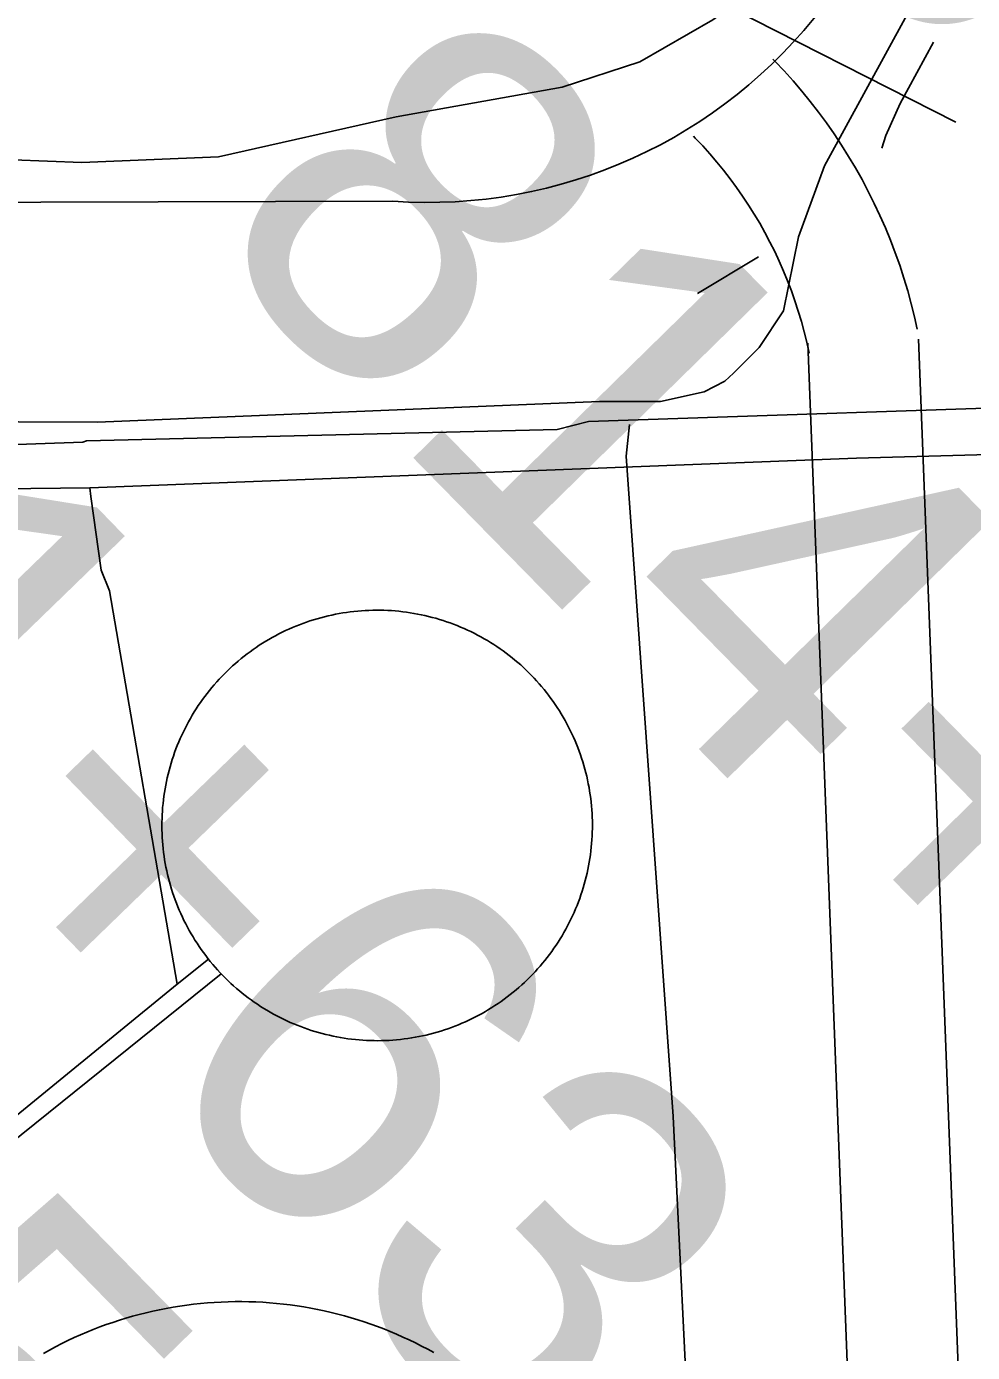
# Model space of a CAD drawing. Extents: x 3651524 to 3689615, y 505651 to 531377.
# Drawn here: x 3669639.9 to 3669896.4, y 512361.5 to 512721.1 of the extents above; entities that cross this region are included whole.
import ezdxf

# ---------------------------------------------------------------- set-up
doc = ezdxf.new("R2010")
doc.units = 0
for name, color, linetype in [('V-DOMW-TANK', 7, 'Continuous'), ('V-LEVE-TOET', 7, 'Continuous'), ('V-ROAD-CNTR', 7, 'Continuous'), ('V-SITE-OTLN', 7, 'Continuous'), ('V-SURV-IDEN', 7, 'Continuous'), ('V-TOPO-SHOR', 7, 'Continuous'), ('V-UTIL-LINE', 7, 'Continuous')]:
    doc.layers.add(name, color=color, linetype=linetype)

msp = doc.modelspace()

# ---------------------------------------------------------------- linework, layer by layer
at = {"layer": 'V-DOMW-TANK'}
for points in [[(3669695.02, 512547.009), (3669695.77, 512547.702), (3669696.53, 512548.378), (3669697.302, 512549.043), (3669698.086, 512549.694), (3669698.883, 512550.329), (3669699.688, 512550.954), (3669700.505, 512551.562), (3669701.332, 512552.156), (3669702.168, 512552.736), (3669703.018, 512553.301), (3669703.876, 512553.852), (3669704.742, 512554.388), (3669705.619, 512554.907), (3669706.504, 512555.412), (3669707.399, 512555.9), (3669708.3, 512556.373), (3669709.211, 512556.834), (3669710.129, 512557.274), (3669711.054, 512557.698), (3669711.988, 512558.108), (3669712.928, 512558.503), (3669713.874, 512558.878), (3669714.827, 512559.238), (3669715.787, 512559.58), (3669716.75, 512559.908), (3669717.723, 512560.217), (3669718.697, 512560.51), (3669719.678, 512560.784), (3669720.665, 512561.044), (3669721.655, 512561.284), (3669722.648, 512561.509), (3669723.645, 512561.714), (3669724.647, 512561.905), (3669725.652, 512562.075), (3669726.658, 512562.228), (3669727.668, 512562.365), (3669728.681, 512562.484), (3669729.695, 512562.585), (3669730.709, 512562.669), (3669731.727, 512562.734), (3669732.745, 512562.781), (3669733.762, 512562.812), (3669734.78, 512562.824), (3669735.8, 512562.818), (3669736.818, 512562.798), (3669737.836, 512562.755), (3669738.854, 512562.695), (3669739.87, 512562.619), (3669740.883, 512562.525), (3669741.897, 512562.413), (3669742.907, 512562.283), (3669743.916, 512562.136), (3669744.922, 512561.97), (3669745.923, 512561.788), (3669746.923, 512561.589), (3669747.918, 512561.372), (3669748.909, 512561.137), (3669749.897, 512560.885), (3669750.88, 512560.616), (3669751.857, 512560.33), (3669752.829, 512560.027), (3669753.798, 512559.707), (3669754.759, 512559.369), (3669755.715, 512559.017), (3669756.663, 512558.646), (3669757.607, 512558.259), (3669758.541, 512557.856), (3669759.471, 512557.436), (3669760.391, 512557.002), (3669761.302, 512556.549), (3669762.209, 512556.082), (3669763.106, 512555.599), (3669763.995, 512555.099), (3669764.874, 512554.585), (3669765.748, 512554.057), (3669766.606, 512553.512), (3669767.458, 512552.953), (3669768.3, 512552.377), (3669769.131, 512551.79), (3669769.953, 512551.185), (3669770.762, 512550.567), (3669771.56, 512549.936), (3669772.349, 512549.291), (3669773.127, 512548.629), (3669773.891, 512547.96), (3669774.645, 512547.274), (3669775.386, 512546.575), (3669776.115, 512545.863), (3669776.832, 512545.138), (3669777.536, 512544.402), (3669778.227, 512543.653), (3669778.904, 512542.891), (3669779.568, 512542.119), (3669780.219, 512541.334), (3669780.856, 512540.54), (3669781.479, 512539.733), (3669782.087, 512538.916), (3669782.683, 512538.088), (3669783.263, 512537.251), (3669783.828, 512536.403)], [(3669699.995, 512457.711), (3669699.184, 512458.329), (3669698.385, 512458.962), (3669697.597, 512459.605), (3669696.821, 512460.264), (3669696.055, 512460.936), (3669695.301, 512461.622), (3669694.56, 512462.323), (3669693.831, 512463.033), (3669693.114, 512463.758), (3669692.411, 512464.494), (3669691.719, 512465.243), (3669691.041, 512466.005), (3669690.378, 512466.777), (3669689.726, 512467.561), (3669689.089, 512468.356), (3669688.467, 512469.163), (3669687.859, 512469.98), (3669687.265, 512470.808), (3669686.685, 512471.645), (3669686.12, 512472.493), (3669685.569, 512473.349), (3669685.034, 512474.217), (3669684.514, 512475.092), (3669684.01, 512475.979), (3669683.521, 512476.872), (3669683.048, 512477.775), (3669682.589, 512478.684), (3669682.147, 512479.602), (3669681.723, 512480.527), (3669681.313, 512481.461), (3669680.92, 512482.401), (3669680.543, 512483.347), (3669680.183, 512484.302), (3669679.841, 512485.26), (3669679.513, 512486.225), (3669679.204, 512487.196), (3669678.911, 512488.173), (3669678.636, 512489.153), (3669678.378, 512490.139), (3669678.137, 512491.128), (3669677.913, 512492.123), (3669677.707, 512493.12), (3669677.518, 512494.122), (3669677.346, 512495.125), (3669677.193, 512496.133), (3669677.055, 512497.143), (3669676.937, 512498.154), (3669676.836, 512499.168), (3669676.752, 512500.184), (3669676.687, 512501.2), (3669676.64, 512502.218), (3669676.609, 512503.236), (3669676.597, 512504.255), (3669676.603, 512505.273), (3669676.625, 512506.293), (3669676.666, 512507.311), (3669676.726, 512508.327), (3669676.803, 512509.343), (3669676.898, 512510.358), (3669677.008, 512511.37), (3669677.139, 512512.382), (3669677.285, 512513.39), (3669677.451, 512514.395), (3669677.633, 512515.397), (3669677.834, 512516.394), (3669678.051, 512517.391), (3669678.284, 512518.383), (3669678.536, 512519.37), (3669678.806, 512520.353), (3669679.091, 512521.332), (3669679.394, 512522.304), (3669679.716, 512523.271), (3669680.052, 512524.232), (3669680.406, 512525.188), (3669680.777, 512526.136), (3669681.164, 512527.08), (3669681.565, 512528.016), (3669681.985, 512528.944), (3669682.421, 512529.866), (3669682.872, 512530.779), (3669683.341, 512531.684), (3669683.824, 512532.581), (3669684.322, 512533.468), (3669684.836, 512534.349), (3669685.366, 512535.219), (3669685.911, 512536.079), (3669686.47, 512536.931), (3669687.043, 512537.773), (3669687.633, 512538.605), (3669688.237, 512539.426), (3669688.854, 512540.237), (3669689.485, 512541.035), (3669690.132, 512541.824), (3669690.789, 512542.6), (3669691.465, 512543.366), (3669692.151, 512544.12), (3669692.848, 512544.861), (3669693.56, 512545.588), (3669694.283, 512546.307), (3669695.02, 512547.009)], [(3669783.828, 512536.403), (3669784.377, 512535.547), (3669784.913, 512534.678), (3669785.433, 512533.804), (3669785.937, 512532.917), (3669786.427, 512532.024), (3669786.9, 512531.121), (3669787.357, 512530.212), (3669787.799, 512529.294), (3669788.225, 512528.369), (3669788.635, 512527.435), (3669789.028, 512526.495), (3669789.403, 512525.549), (3669789.763, 512524.594), (3669790.107, 512523.636), (3669790.433, 512522.671), (3669790.742, 512521.7), (3669791.033, 512520.723), (3669791.311, 512519.742), (3669791.569, 512518.757), (3669791.809, 512517.768), (3669792.034, 512516.773), (3669792.241, 512515.775), (3669792.429, 512514.774), (3669792.601, 512513.773), (3669792.755, 512512.763), (3669792.89, 512511.753), (3669793.009, 512510.741), (3669793.111, 512509.728), (3669793.193, 512508.712), (3669793.259, 512507.696), (3669793.308, 512506.678), (3669793.337, 512505.658), (3669793.349, 512504.64), (3669793.343, 512503.623), (3669793.32, 512502.603), (3669793.279, 512501.585), (3669793.22, 512500.569), (3669793.144, 512499.553), (3669793.05, 512498.537), (3669792.937, 512497.526), (3669792.808, 512496.514), (3669792.661, 512495.506), (3669792.497, 512494.501), (3669792.313, 512493.499), (3669792.114, 512492.5), (3669791.897, 512491.505), (3669791.659, 512490.513), (3669791.41, 512489.528), (3669791.141, 512488.541), (3669790.855, 512487.564), (3669790.551, 512486.591), (3669790.232, 512485.625), (3669789.894, 512484.664), (3669789.542, 512483.708), (3669789.171, 512482.76), (3669788.784, 512481.816), (3669788.383, 512480.878), (3669787.961, 512479.952), (3669787.527, 512479.028), (3669787.074, 512478.117)], [(3669787.074, 512478.117), (3669786.607, 512477.21), (3669786.124, 512476.315), (3669785.624, 512475.428), (3669785.11, 512474.547), (3669784.582, 512473.677), (3669784.037, 512472.817), (3669783.478, 512471.965), (3669782.902, 512471.123), (3669782.314, 512470.291), (3669781.71, 512469.47), (3669781.092, 512468.659), (3669780.461, 512467.86), (3669779.816, 512467.07), (3669779.156, 512466.298), (3669778.485, 512465.53), (3669777.799, 512464.774), (3669777.098, 512464.035), (3669776.387, 512463.306), (3669775.662, 512462.589), (3669774.925, 512461.886), (3669774.178, 512461.194), (3669773.416, 512460.518), (3669772.644, 512459.853), (3669771.861, 512459.204), (3669771.065, 512458.567), (3669770.258, 512457.942), (3669769.441, 512457.334), (3669768.613, 512456.74), (3669767.776, 512456.16), (3669766.928, 512455.595), (3669766.072, 512455.044), (3669765.203, 512454.51), (3669764.327, 512453.989), (3669763.442, 512453.486), (3669762.549, 512452.998), (3669761.646, 512452.523), (3669760.739, 512452.064), (3669759.817, 512451.622), (3669758.891, 512451.198), (3669757.96, 512450.788), (3669757.02, 512450.395), (3669756.073, 512450.018), (3669755.119, 512449.658), (3669754.161, 512449.316), (3669753.196, 512448.988), (3669752.225, 512448.679), (3669751.248, 512448.386), (3669750.267, 512448.112), (3669749.282, 512447.854), (3669748.293, 512447.612), (3669747.298, 512447.389), (3669746.3, 512447.18), (3669745.299, 512446.991), (3669744.295, 512446.821), (3669743.288, 512446.668), (3669742.276, 512446.531), (3669741.266, 512446.412), (3669740.253, 512446.311), (3669739.235, 512446.225), (3669738.221, 512446.162), (3669737.203, 512446.115), (3669736.183, 512446.084), (3669735.165, 512446.072), (3669734.145, 512446.08), (3669733.128, 512446.1), (3669732.108, 512446.141), (3669731.092, 512446.201), (3669730.076, 512446.277), (3669729.062, 512446.371), (3669728.049, 512446.483), (3669727.041, 512446.612), (3669726.031, 512446.76), (3669725.026, 512446.926), (3669724.022, 512447.108), (3669723.025, 512447.307), (3669722.032, 512447.524), (3669721.036, 512447.759), (3669720.049, 512448.011), (3669719.068, 512448.28), (3669718.089, 512448.566), (3669717.116, 512448.869), (3669716.15, 512449.189), (3669715.187, 512449.527), (3669714.233, 512449.881), (3669713.282, 512450.25), (3669712.34, 512450.637), (3669711.404, 512451.04), (3669710.477, 512451.46), (3669709.555, 512451.896), (3669708.642, 512452.347), (3669707.736, 512452.814), (3669706.839, 512453.297), (3669705.951, 512453.797), (3669705.072, 512454.311), (3669704.202, 512454.839), (3669703.339, 512455.384), (3669702.489, 512455.943), (3669701.648, 512456.519), (3669700.816, 512457.106), (3669699.995, 512457.711)], [(3669644.468, 512361.266), (3669646.108, 512362.18), (3669647.761, 512363.062), (3669649.432, 512363.918), (3669651.115, 512364.744), (3669652.815, 512365.538), (3669654.527, 512366.306), (3669656.252, 512367.041), (3669657.991, 512367.748), (3669659.742, 512368.424), (3669661.503, 512369.069), (3669663.274, 512369.683), (3669665.058, 512370.265), (3669666.852, 512370.818), (3669668.654, 512371.338), (3669670.465, 512371.828), (3669672.286, 512372.284), (3669674.112, 512372.71), (3669675.945, 512373.104), (3669677.787, 512373.464), (3669679.634, 512373.792), (3669681.487, 512374.093), (3669683.345, 512374.355), (3669685.206, 512374.588), (3669687.07, 512374.787), (3669688.94, 512374.955), (3669690.812, 512375.088), (3669692.684, 512375.19), (3669694.56, 512375.26), (3669696.436, 512375.297), (3669698.312, 512375.299), (3669700.188, 512375.27), (3669702.061, 512375.209), (3669703.935, 512375.115), (3669705.809, 512374.988), (3669707.677, 512374.826), (3669709.543, 512374.633), (3669711.404, 512374.408), (3669713.264, 512374.152), (3669715.117, 512373.861), (3669716.965, 512373.54), (3669718.808, 512373.183), (3669720.643, 512372.798), (3669722.472, 512372.379), (3669724.292, 512371.928), (3669726.107, 512371.447), (3669727.911, 512370.933), (3669729.705, 512370.388), (3669731.491, 512369.812), (3669733.267, 512369.204), (3669735.03, 512368.565), (3669736.783, 512367.898), (3669738.524, 512367.197), (3669740.253, 512366.468), (3669741.967, 512365.708), (3669743.669, 512364.918), (3669745.356, 512364.099), (3669747.029, 512363.251), (3669748.688, 512362.37), (3669750.331, 512361.467)]]:
    msp.add_lwpolyline(points, dxfattribs=at)
at = {"layer": 'V-LEVE-TOET'}
for points in [[(3669950.9, 512923.86), (3669924.685, 512870.182), (3669894.33, 512803.71), (3669881.345, 512779.412), (3669857.156, 512750.001), (3669841.414, 512733.918), (3669826.049, 512722.92), (3669806.251, 512711.523), (3669785.137, 512704.685), (3669740.152, 512696.616), (3669691.916, 512685.798)], [(3669173.639, 512590.439), (3669184.72, 512592.815), (3669213.783, 512603.454), (3669229.029, 512609.885), (3669242.838, 512617.094), (3669256.9, 512626.912), (3669278.627, 512649.534), (3669299.048, 512673.588), (3669307.377, 512680.783), (3669315.71, 512686.544), (3669325.746, 512690.613), (3669343.088, 512693.528), (3669398.007, 512692.491), (3669502.883, 512692.886), (3669573.726, 512688.5), (3669636.218, 512685.006), (3669654.873, 512684.269), (3669691.916, 512685.798)]]:
    msp.add_lwpolyline(points, dxfattribs=at)
at = {"layer": 'V-ROAD-CNTR'}
for points in [[(3669881.434, 512639.021), (3669880.688, 512642.389), (3669879.816, 512645.915), (3669878.858, 512649.421), (3669877.813, 512652.9), (3669876.686, 512656.35), (3669875.472, 512659.778), (3669874.175, 512663.172), (3669872.796, 512666.53), (3669871.336, 512669.856), (3669869.794, 512673.146), (3669868.171, 512676.398), (3669866.469, 512679.607), (3669864.69, 512682.774), (3669862.833, 512685.897), (3669860.901, 512688.971), (3669858.893, 512692.001), (3669856.811, 512694.979), (3669854.659, 512697.904), (3669852.434, 512700.777), (3669850.141, 512703.593), (3669847.779, 512706.352), (3669845.349, 512709.055), (3669842.901, 512711.646), (3669842.262, 512712.303)], [(3669852.144, 512632.535), (3669851.478, 512635.543), (3669850.782, 512638.357), (3669850.018, 512641.151), (3669849.185, 512643.926), (3669848.284, 512646.684), (3669847.318, 512649.412), (3669846.283, 512652.118), (3669845.182, 512654.802), (3669844.016, 512657.456), (3669842.786, 512660.078), (3669841.493, 512662.67), (3669840.135, 512665.231), (3669838.716, 512667.758), (3669837.235, 512670.247), (3669835.693, 512672.703), (3669834.093, 512675.117), (3669832.433, 512677.491), (3669830.715, 512679.826), (3669828.94, 512682.117), (3669827.109, 512684.365), (3669825.225, 512686.568), (3669823.289, 512688.721), (3669821.251, 512690.878), (3669820.77, 512691.371)], [(3669739.229, 512673.738), (3669389.227, 512672.72)], [(3669875.258, 512033.172), (3669874.307, 512051.96), (3669851.8, 512635.2)], [(3669904.95, 512040.001), (3669904.277, 512053.296), (3669881.778, 512636.356)]]:
    msp.add_lwpolyline(points, dxfattribs=at)
msp.add_arc((3669748.729, 512808.137), 134.734, 265.957, 322.80382, dxfattribs=at)
at = {"layer": 'V-SITE-OTLN'}
msp.add_lwpolyline([(3669353.918, 512243.959), (3669347.917, 512377.865), (3669347.78, 512432.723), (3669350.014, 512451.298), (3669358.163, 512548.537), (3669365.337, 512567.883), (3669371.756, 512577.269), (3669394.947, 512593.532), (3669420.957, 512603.311), (3669444.263, 512606.674), (3669531.291, 512611.554), (3669573.445, 512614.188), (3669659.127, 512613.821), (3669795.309, 512619.41), (3669811.824, 512619.451), (3669823.668, 512622.007), (3669829.296, 512624.936), (3669831.622, 512627.078), (3669838.6, 512634.09), (3669845.178, 512644.015), (3669849.208, 512664.038), (3669856.315, 512683.316), (3669878.749, 512724.368)], dxfattribs=at)
at = {"layer": 'V-TOPO-SHOR'}
msp.add_line((3669838.419, 512658.695), (3669821.861, 512648.705), dxfattribs=at)
for points in [[(3669885.822, 512716.879), (3669876.819, 512700.208), (3669872.908, 512691.545), (3669871.867, 512688.135)], [(3669803.417, 512613.152), (3669802.465, 512604.564), (3669815.205, 512425.502), (3669824.87, 512229.848)]]:
    msp.add_lwpolyline(points, dxfattribs=at)
at = {"layer": 'V-UTIL-LINE'}
for p, q in [((3669891.895, 512695.211), (3669607.307, 512839.65)), ((3669662.369, 512568.098), (3669680.772, 512461.356))]:
    msp.add_line(p, q, dxfattribs=at)
for points in [[(3670029.711, 512622.044), (3669947.375, 512618.302), (3669932.318, 512618.657), (3669792.251, 512613.983), (3669783.748, 512611.868), (3669656.113, 512608.796), (3669655.197, 512608.4), (3669606.633, 512606.707), (3669604.118, 512617.696), (3669603.784, 512646.235), (3669608.497, 512646.51)], [(3669657.063, 512595.969), (3669864.935, 512604.085), (3669926.983, 512605.814), (3669938.896, 512605.32), (3670031.447, 512607.387)], [(3669662.369, 512568.098), (3669660.129, 512573.722), (3669657.329, 512593.614), (3669657.063, 512595.969), (3669609.019, 512595.455)], [(3669689.198, 512468.221), (3669680.772, 512461.356), (3669628.534, 512418.788), (3669605.635, 512400.129), (3669596.698, 512393.946), (3669593.425, 512393.545)], [(3669692.661, 512464.229), (3669609.584, 512397.397), (3669607.747, 512398.833), (3669575.597, 512372.954), (3669560.334, 512349.736), (3669563.086, 512347.942)]]:
    msp.add_lwpolyline(points, dxfattribs=at)

# ---------------------------------------------------------------- texts
at = {"layer": 'V-SURV-IDEN'}
for s, rotation, p in [('815+52.1', 315.16146, (3669840.363, 512759.915)), ('814+24.0', 314.43495, (3669685.576, 512664.499)), ('811+63.6', 314.12508, (3669459.575, 512652.676)), ('809+85.0', 314.31764, (3669306.699, 512611.585))]:
    msp.add_text(s, height=100, rotation=rotation, dxfattribs=at).set_placement(p)

doc.saveas('drawing.dxf')
